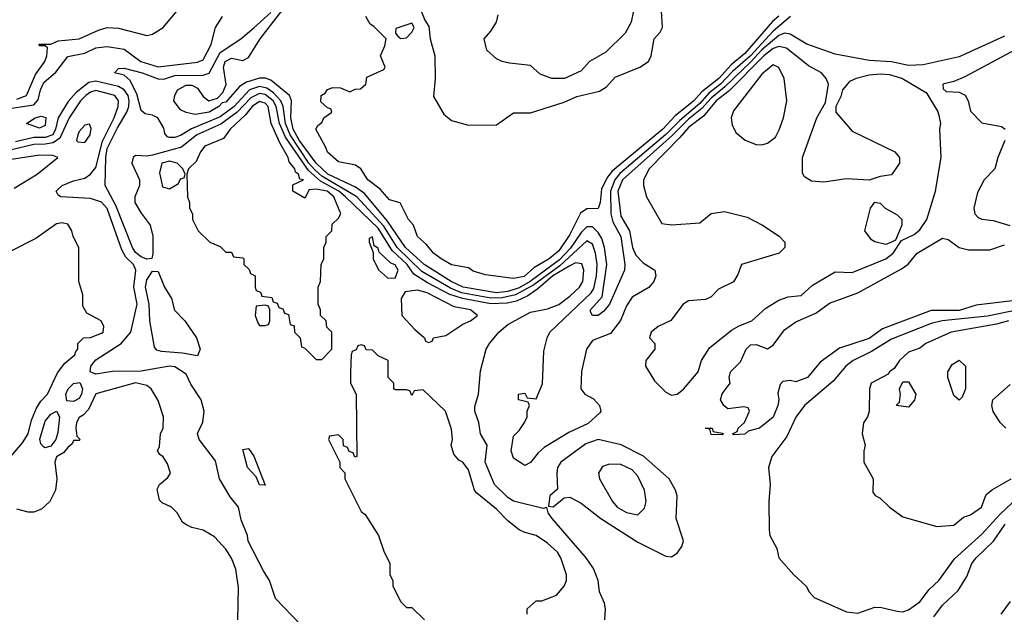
# Model space of a CAD drawing. Header units: inches. Extents: x 2380053 to 2584298, y 380219 to 546618.
# Tile 504 of 656: x 2484100 to 2487589, y 487050 to 489158. Entities that reach past the tile are written whole.
import ezdxf

# ---------------------------------------------------------------- set-up
doc = ezdxf.new("R2010")
doc.units = ezdxf.units.IN
doc.header["$MEASUREMENT"] = 0
doc.layers.add('C4488', color=7, linetype='Continuous')

msp = doc.modelspace()

# ---------------------------------------------------------------- linework, layer by layer
at = {"layer": 'C4488', "color": 2}
for points, elevation in [([(2485507.3, 489227.3), (2485536, 489156), (2485550, 489134), (2485554.8, 489090), (2485570.6, 489030), (2485572.7, 488950), (2485566.2, 488886.2), (2485603.1, 488823.1), (2485630, 488800.7), (2485690, 488784), (2485790, 488785.5), (2485850, 488828), (2485910, 488827.7), (2486030, 488865.7), (2486073.9, 488886.1), (2486155, 488904.9), (2486179.5, 488920.5), (2486210, 488954.8), (2486298, 488990), (2486328.7, 489010), (2486337.2, 489030), (2486348, 489090), (2486370, 489114), (2486378, 489130), (2486374, 489190)], 14), ([(2484039.9, 488839.9), (2484150, 488856.9), (2484165.3, 488874.7), (2484173.1, 488910), (2484184.6, 488935.4), (2484228.2, 488971.8), (2484270, 489027.4), (2484330, 489039.6), (2484370, 489058), (2484410, 489063.7), (2484470, 489054), (2484529.5, 489009.5), (2484590, 488991.6), (2484730, 489007.2), (2484750, 489016.3), (2484778.4, 489070), (2484793.2, 489130), (2484819, 489170)], 26), ([(2484090, 488876), (2484123.5, 488890), (2484155.7, 488964.3), (2484189, 489010), (2484195.3, 489030), (2484198, 489058), (2484190, 489066), (2484170, 489066), (2484168.4, 489071.6), (2484210, 489072), (2484236.5, 489083.5), (2484310, 489090.4), (2484378.5, 489121.5), (2484410, 489130.4), (2484450, 489128.8), (2484550, 489102), (2484570, 489106.8), (2484608.7, 489130), (2484663.3, 489196.7)], 30), ([(2487590, 489100.4), (2487430, 489026.9), (2487302.2, 488997.8), (2487250, 488995.6), (2487190, 489008.5), (2487110, 489013.7), (2486990, 489036.2), (2486890, 489071.6), (2486830, 489106.6), (2486810.9, 489110.9), (2486790, 489102.2), (2486730, 489051.6), (2486691.4, 489008.6), (2486599.3, 488920.7), (2486550, 488880.5), (2486516.9, 488843.1), (2486470, 488805.4), (2486412.6, 488747.4), (2486236.3, 488590), (2486220.2, 488550), (2486230, 488462), (2486260.8, 488410), (2486271.8, 488350), (2486283.4, 488323.4), (2486310, 488296.3), (2486350.5, 488270.5), (2486354.8, 488250), (2486346.8, 488230), (2486330, 488209), (2486270, 488174), (2486250, 488144), (2486228.8, 488091.2), (2486194, 488046), (2486130, 488020.9), (2486108, 487990), (2486090.7, 487910.7), (2486088, 487850), (2486102.8, 487830), (2486133.5, 487813.5), (2486154.8, 487790), (2486158.8, 487770), (2486155.5, 487764.5), (2486114, 487726), (2486045.5, 487694.5), (2485958.7, 487641.3), (2485937.3, 487622.7), (2485910, 487588), (2485890, 487578), (2485850, 487604), (2485841.2, 487630), (2485850, 487682), (2485870, 487702), (2485888.7, 487730), (2485898, 487750), (2485898, 487770), (2485906, 487790), (2485902, 487802), (2485868, 487810), (2485868, 487830), (2485890, 487834), (2485898, 487818), (2485930, 487814), (2485952.9, 487867.1), (2485957.2, 487982.8), (2485968.7, 488030), (2485979, 488050), (2486125.1, 488190), (2486134.7, 488205.3), (2486144, 488250), (2486146, 488290), (2486140.8, 488330), (2486130, 488362.9), (2486110, 488374), (2486014.4, 488285.6), (2485921.7, 488218.3), (2485857.2, 488182.8), (2485810, 488171.8), (2485770, 488170.9), (2485665.4, 488190), (2485626.4, 488206.4), (2485525.1, 488265.1), (2485437.2, 488350), (2485390, 488426.6), (2485294.6, 488530), (2485170, 488603.9), (2485146, 488626), (2485125, 488650), (2485058, 488750), (2485041.4, 488790), (2485033.3, 488850), (2485025.4, 488870), (2484999, 488899), (2484975.7, 488915.7), (2484950, 488921.7), (2484914.6, 488910), (2484859.3, 488850), (2484810, 488813.3), (2484708.3, 488771.7), (2484670, 488747.6), (2484650, 488740.5), (2484630, 488740.9), (2484622.9, 488742.9), (2484614.5, 488754.5), (2484610, 488774), (2484589.2, 488810), (2484570, 488819.6), (2484544.7, 488824.7), (2484530, 488836), (2484515, 488895), (2484490, 488943.6), (2484470, 488962), (2484435.3, 488970), (2484450, 488984.7), (2484470, 488986), (2484534, 488970), (2484590, 488948.9), (2484610, 488947.4), (2484650, 488960.6), (2484750, 488961.3), (2484770.8, 488969.2), (2484810, 489041.8), (2484882.9, 489090), (2484930, 489128.9), (2484990, 489183.9)], 22), ([(2486832.2, 489170), (2486770, 489117.5), (2486689.5, 489030), (2486625.7, 488974.3), (2486584.1, 488930), (2486542.5, 488897.5), (2486510, 488861.7), (2486439.2, 488800.8), (2486390, 488751.2), (2486227, 488613), (2486209.2, 488590.8), (2486193.2, 488550), (2486194.6, 488470), (2486201.5, 488441.5), (2486230.2, 488390), (2486244, 488290), (2486243.1, 488270), (2486190.2, 488149.8), (2486170, 488125.1), (2486149.5, 488109.5), (2486129.5, 488109.5), (2486122.9, 488122.9), (2486122.9, 488130), (2486163.9, 488176.1), (2486180.3, 488290), (2486172.9, 488350), (2486162.7, 488382.7), (2486150, 488404), (2486130, 488423.5), (2486110, 488423.5), (2486090, 488403.5), (2486051.9, 488348.1), (2486013.4, 488306.6), (2485909.3, 488230), (2485870, 488207.9), (2485830, 488195), (2485789.9, 488189.9), (2485672, 488210), (2485628.6, 488230), (2485533.5, 488290), (2485467.3, 488350), (2485403.6, 488443.6), (2485321.7, 488541.7), (2485290, 488564.5), (2485192, 488610), (2485150, 488649.9), (2485090, 488730.9), (2485068.9, 488770), (2485060.2, 488810), (2485063.5, 488870), (2485056.3, 488890), (2484990, 488944.4), (2484971.1, 488951.1), (2484950, 488951.1), (2484903.2, 488936.8), (2484879.1, 488920.9), (2484830, 488866.3), (2484817.1, 488862.9), (2484806, 488850), (2484771, 488830), (2484722, 488822), (2484689.5, 488829.5), (2484670, 488839), (2484646, 488870), (2484649.4, 488890), (2484659.3, 488910), (2484690, 488926), (2484710, 488926.4), (2484730, 488915.8), (2484750, 488886), (2484770, 488870.7), (2484800.2, 488879.8), (2484820.1, 488899.9), (2484831.5, 488928.5), (2484821.7, 488990), (2484827.4, 489010), (2484850, 489021.3), (2484890, 489013), (2484910, 489024), (2484951.6, 489090), (2485028.3, 489190)], 18), ([(2486790, 489171.1), (2486768.3, 489151.7), (2486670, 489038.5), (2486621.2, 488998.8), (2486577.1, 488950), (2486517.5, 488902.5), (2486488.9, 488870), (2486422.3, 488817.7), (2486378.6, 488770), (2486199, 488621), (2486181.5, 488598.5), (2486162.2, 488557.8), (2486157, 488510), (2486150, 488489.3), (2486110, 488487.3), (2486087.4, 488472.6), (2486050, 488397), (2486010, 488338.7), (2485975.8, 488310), (2485921.6, 488278.4), (2485888.2, 488248.2), (2485850, 488240.9), (2485750, 488253.2), (2485706.3, 488266.3), (2485690, 488278), (2485630, 488289.5), (2485594, 488310), (2485566, 488330), (2485541.2, 488361.2), (2485510, 488389), (2485495.3, 488430), (2485478, 488450), (2485448.4, 488508.4), (2485410, 488519), (2485377.2, 488557.2), (2485334, 488590), (2485309.2, 488629.2), (2485290, 488642), (2485230, 488654), (2485190, 488688.7), (2485185.2, 488705.2), (2485148.7, 488770), (2485156.4, 488783.6), (2485170, 488794), (2485178, 488810), (2485206, 488830), (2485202, 488842), (2485190, 488846), (2485167.3, 488867.3), (2485168.7, 488890), (2485182, 488898), (2485190, 488911.3), (2485210, 488918), (2485236.9, 488916.9), (2485270, 488902), (2485288.4, 488911.6), (2485307.3, 488912.7), (2485326, 488930), (2485330, 488954), (2485390, 488982), (2485395.3, 488990), (2485378, 489030), (2485394, 489066), (2485398, 489090), (2485354.6, 489134.6), (2485342, 489142), (2485326, 489170)], 14), ([(2486274.8, 489190), (2486266.8, 489150), (2486246, 489110), (2486176.8, 489043.2), (2486118.8, 489010), (2486090, 488977.2), (2486030.5, 488949.5), (2485986, 488950), (2485944.7, 488964.7), (2485910, 488995.3), (2485836, 489004), (2485809.5, 489009.5), (2485790, 489019), (2485755.3, 489050), (2485746, 489090), (2485770, 489118), (2485789, 489150), (2485795.3, 489175.3)], 14), ([(2487628.5, 489051.5), (2487450, 488956), (2487410, 488939), (2487372, 488930), (2487372.7, 488912.7), (2487383.6, 488903.6), (2487430, 488901), (2487450.7, 488890.7), (2487461, 488870), (2487470, 488834), (2487510, 488792), (2487579.6, 488779.6), (2487592, 488770)], 26), ([(2486173.2, 487030), (2486176, 487070), (2486172.7, 487090), (2486155.1, 487130), (2486149.4, 487170), (2486132.9, 487212.9), (2486107, 487250), (2485987, 487390), (2485973.2, 487410), (2485968.4, 487428.4), (2485955.3, 487424.7), (2485850, 487451.5), (2485830, 487463.6), (2485782, 487510), (2485749.7, 487590), (2485756, 487650), (2485732.7, 487690), (2485727, 487730), (2485712.7, 487770), (2485712.9, 487787.1), (2485725.2, 487830), (2485732.9, 487912.9), (2485752.7, 487990), (2485765.2, 488010), (2485798, 488050), (2485830, 488077.1), (2485910, 488121.3), (2485970, 488133.4), (2486010, 488148.8), (2486050, 488177.6), (2486083.6, 488210), (2486095.8, 488230), (2486099.7, 488270), (2486092.1, 488292.1), (2486070, 488296), (2486050, 488285.6), (2485988.7, 488250), (2485936.4, 488203.6), (2485900.6, 488179.4), (2485860.3, 488159.7), (2485827.1, 488152.9), (2485770, 488150.9), (2485669.4, 488169.4), (2485624.4, 488184.4), (2485545.3, 488225.3), (2485496.6, 488256.6), (2485472.7, 488290), (2485419.7, 488339.7), (2485370, 488419.4), (2485254.6, 488530), (2485230.3, 488550.3), (2485165.4, 488585.4), (2485123.1, 488623.1), (2485042, 488742), (2485019.9, 488790), (2485008.1, 488850), (2484997.6, 488870), (2484970, 488892.5), (2484950, 488896.3), (2484918.6, 488881.4), (2484870, 488830.6), (2484812.1, 488787.9), (2484727.4, 488750), (2484673.2, 488706.8), (2484570, 488678.4), (2484550, 488674.2), (2484510, 488676.3), (2484501.6, 488670), (2484496.9, 488650), (2484524.4, 488590), (2484524.7, 488570), (2484508.1, 488530), (2484508.2, 488510), (2484530, 488472), (2484562, 488430), (2484571.3, 488391.3), (2484572, 488328), (2484568, 488312), (2484550.6, 488309.4), (2484530, 488317.6), (2484510, 488332.6), (2484498.9, 488350), (2484439.9, 488499.9), (2484403.1, 488570), (2484404.9, 488670), (2484410, 488701.6), (2484445.7, 488774.3), (2484479.8, 488830), (2484486.2, 488850), (2484488.1, 488870), (2484483.5, 488890), (2484469.9, 488909.9), (2484450, 488921), (2484370, 488939.8), (2484344.8, 488935.2), (2484300, 488900), (2484271.4, 488868.6), (2484236, 488810), (2484227.1, 488770), (2484216.5, 488750), (2484190, 488740.2), (2484150, 488741.1), (2484085.3, 488725.3)], 26), ([(2485094.3, 487014.3), (2485006, 487106), (2484985.2, 487170), (2484963.6, 487203.6), (2484909.7, 487309.7), (2484907, 487330), (2484884.9, 487384.9), (2484875.6, 487430), (2484846.1, 487466.1), (2484807.6, 487530), (2484794.2, 487594.2), (2484736, 487670), (2484729.4, 487690.6), (2484749.1, 487730.9), (2484753.2, 487770), (2484742.7, 487810), (2484706.5, 487866.5), (2484690, 487901.2), (2484650, 487927), (2484630, 487929.6), (2484530, 487911.7), (2484428.8, 487911.2), (2484370, 487901.6), (2484349.5, 487909.5), (2484352.3, 487930), (2484370, 487952.2), (2484458.7, 488010), (2484493.3, 488050), (2484516, 488150), (2484504, 488210), (2484511.1, 488270), (2484502.4, 488290), (2484476.3, 488316.3), (2484461.8, 488341.8), (2484410, 488489), (2484390, 488511.8), (2484350, 488524), (2484246, 488530), (2484236.4, 488536.4), (2484228.7, 488550), (2484250, 488570.7), (2484290, 488586.8), (2484330, 488596), (2484350, 488610.8), (2484370, 488634), (2484392.9, 488727.1), (2484434.2, 488810), (2484448.6, 488850), (2484449.7, 488870), (2484436.3, 488890), (2484370, 488907.2), (2484350, 488901.1), (2484334, 488890), (2484315, 488870), (2484275.3, 488810), (2484241.3, 488738.7), (2484218.2, 488721.8), (2484190, 488716.4), (2484150, 488716.1), (2484070, 488697.2)], 30), ([(2487591, 488730), (2487566.8, 488670), (2487556, 488630), (2487518, 488590), (2487494.4, 488545.6), (2487481, 488490), (2487484.7, 488470), (2487496.9, 488456.9), (2487510, 488451.3), (2487550, 488446.8), (2487608.8, 488428.8)], 26), ([(2484079.6, 488560.4), (2484161.2, 488610), (2484235.3, 488670), (2484217, 488677), (2484170, 488677.6), (2484070, 488663)], 34), ([(2484068.7, 487610), (2484110, 487658), (2484129.2, 487690), (2484141.7, 487738.3), (2484159.6, 487780.4), (2484174.7, 487805.3), (2484198, 487830), (2484233.8, 487906.2), (2484260.1, 487939.9), (2484295.3, 487970), (2484298, 487982), (2484306, 487990), (2484306, 488010), (2484326, 488030), (2484350, 488032), (2484390, 488046.8), (2484395.3, 488050), (2484398, 488070), (2484388, 488090), (2484338, 488118), (2484323.1, 488143.1), (2484323.1, 488183.1), (2484309, 488230), (2484308.7, 488350), (2484289.3, 488389.3), (2484284, 488410), (2484270, 488432.7), (2484250, 488438), (2484230, 488434.5), (2484157.1, 488382.9), (2484070, 488339.3)], 34), ([(2487667.4, 488167.4), (2487490, 488146.6), (2487430, 488127.1), (2487330, 488126.9), (2487157.5, 488062.5), (2487110, 488028.4), (2487005.8, 487994.2), (2486936.3, 487943.7), (2486891.3, 487890), (2486850, 487874), (2486830, 487879), (2486804, 487876), (2486794.8, 487865.2), (2486786.4, 487833.6), (2486790.5, 487810.5), (2486787.3, 487790), (2486770, 487749), (2486722, 487710), (2486681, 487699), (2486670, 487688.7), (2486630, 487686), (2486626, 487690), (2486642, 487698), (2486646, 487710), (2486668, 487730), (2486686, 487770), (2486682, 487782), (2486666, 487786), (2486610, 487779), (2486595.3, 487790), (2486584, 487810), (2486590, 487832), (2486618, 487870), (2486614, 487890), (2486619, 487910), (2486654.8, 487945.2), (2486674, 487990), (2486690, 488006), (2486710, 488006.8), (2486750, 487991), (2486770, 488004.7), (2486810, 488058.8), (2486850, 488086.8), (2486921.7, 488118.3), (2486970, 488152.7), (2487070, 488190.4), (2487224.7, 488275.2), (2487248.4, 488291.5), (2487280.9, 488330), (2487370, 488384), (2487390, 488378.8), (2487430, 488350.4), (2487462, 488342), (2487537.7, 488342.3), (2487590, 488359.5)], 22), ([(2487650, 488131.9), (2487530, 488107.6), (2487369.4, 488090.6), (2487330, 488080.9), (2487190, 488025.4), (2487118.6, 487981.4), (2487054, 487950), (2487028.2, 487930), (2486983.2, 487876.8), (2486880.7, 487790), (2486850, 487749), (2486819, 487681), (2486766, 487610), (2486753.4, 487570), (2486759.1, 487510), (2486754.8, 487450), (2486756, 487350), (2486758.8, 487330), (2486783.4, 487283.4), (2486790.7, 487250), (2486844, 487190), (2486887.3, 487150), (2486897.3, 487130), (2486916, 487110), (2487030, 487059.1), (2487070, 487054), (2487130, 487075.5), (2487154.4, 487074.4), (2487210, 487060.7), (2487230, 487059.1), (2487250, 487065.5), (2487290, 487094), (2487322.6, 487137.4), (2487357, 487170), (2487413, 487247), (2487510, 487334), (2487574.4, 487405.6), (2487636.6, 487463.4)], 26), ([(2487604.7, 488090), (2487561.6, 488078.4), (2487401, 488050), (2487311.3, 488010), (2487290, 487993.2), (2487250, 487979), (2487218, 487950), (2487198.8, 487921.2), (2487182, 487910), (2487178, 487902), (2487118, 487870), (2487111.3, 487850), (2487111, 487770), (2487104.7, 487750), (2487090.9, 487729.1), (2487086, 487690), (2487096, 487650), (2487091.1, 487628.9), (2487091, 487590), (2487124.7, 487530), (2487123.6, 487483.6), (2487131.6, 487471.6), (2487150, 487462), (2487182, 487430), (2487230, 487396), (2487350, 487361), (2487410, 487366), (2487445.2, 487394.8), (2487470, 487402.8), (2487509, 487430), (2487525.6, 487474.4), (2487547.3, 487492.7), (2487614, 487530)], 30), ([(2485898, 487050), (2485898, 487070), (2485930, 487098), (2485950, 487098), (2486002, 487118), (2486029, 487150), (2486037.2, 487170), (2486037.2, 487190), (2486018, 487250), (2486005.2, 487270), (2485970, 487302.7), (2485930, 487329.2), (2485890, 487339.5), (2485870, 487349.4), (2485830, 487382), (2485790, 487422.9), (2485719.7, 487479.7), (2485712, 487490), (2485690, 487562), (2485670, 487589), (2485656, 487596), (2485638, 487618), (2485628.7, 487650), (2485633.2, 487670), (2485630, 487706), (2485608.7, 487770), (2485530, 487846), (2485498, 487842), (2485490, 487826), (2485482, 487842), (2485470, 487846), (2485430, 487846), (2485426, 487850), (2485426, 487870), (2485406, 487890), (2485406, 487950), (2485370, 487966), (2485350, 487986), (2485327.3, 487987.3), (2485322, 488002), (2485310, 488006), (2485298, 488002), (2485292.7, 487987.3), (2485278, 487982), (2485274, 487970), (2485272, 487910), (2485272, 487870), (2485292, 487830), (2485294, 487610), (2485287.3, 487607.3), (2485282, 487622), (2485267.3, 487627.3), (2485262, 487642), (2485247.3, 487647.3), (2485246, 487670), (2485230, 487686), (2485198, 487682), (2485194, 487670), (2485234, 487590), (2485234, 487570), (2485251.6, 487551.6), (2485252, 487530), (2485310, 487414), (2485323.6, 487403.6), (2485371.3, 487330), (2485390, 487274), (2485411.3, 487230), (2485412, 487190), (2485422, 487170), (2485422, 487150), (2485450, 487094), (2485470, 487074), (2485490, 487074), (2485534, 487030)], 30), ([(2484873.2, 487030), (2484874.8, 487145.2), (2484865.1, 487210), (2484850, 487249), (2484830, 487281.2), (2484790, 487325.2), (2484750, 487348.7), (2484710, 487358), (2484688.4, 487368.4), (2484676.4, 487376.4), (2484658, 487410), (2484638, 487430), (2484604.7, 487444.7), (2484594.6, 487454.6), (2484586.3, 487493.7), (2484595.3, 487510), (2484624.7, 487535.3), (2484634, 487550), (2484623.1, 487583.1), (2484608.4, 487608.4), (2484596.4, 487616.4), (2484588, 487630), (2484594.6, 487645.4), (2484599, 487690), (2484608.7, 487710), (2484609, 487750), (2484590, 487808), (2484565.2, 487850), (2484550, 487860.9), (2484510, 487870.9), (2484370, 487832), (2484343.4, 487776.6), (2484324.5, 487755.5), (2484310, 487748), (2484301, 487730), (2484298, 487710), (2484302, 487682), (2484314, 487670), (2484310, 487666), (2484290, 487666), (2484286, 487654), (2484270, 487642), (2484256.3, 487623.7), (2484230, 487608.7), (2484223.8, 487590), (2484231.3, 487530), (2484226.8, 487490), (2484206, 487450), (2484177.1, 487422.9), (2484150, 487412.7), (2484130, 487412), (2484090, 487422.9)], 34), ([(2487595.3, 487710), (2487575.3, 487730), (2487549.4, 487769.4), (2487545.2, 487790), (2487548.7, 487810), (2487610, 487864.7)], 30), ([(2487339.1, 487040.9), (2487370, 487082.8), (2487425.4, 487134.6), (2487456.5, 487183.5), (2487474.5, 487230), (2487490, 487250.4), (2487551, 487309), (2487592.6, 487370)], 22), ([(2487610, 487095.1), (2487577, 487050)], 22)]:
    msp.add_lwpolyline(points, dxfattribs=dict(at, elevation=elevation))
for points, elevation in [([(2485490, 489146), (2485432.7, 489127.3), (2485432, 489110), (2485439.6, 489099.6), (2485450, 489092), (2485470, 489094), (2485490, 489114), (2485498, 489130)], 14), ([(2486790, 489063.1), (2486770, 489055.7), (2486737.5, 489030), (2486614.3, 488905.7), (2486567.8, 488870), (2486523.7, 488816.3), (2486470, 488776.5), (2486439.7, 488740.3), (2486330.7, 488630), (2486311, 488590), (2486311, 488570), (2486321, 488530), (2486376, 488436), (2486410, 488431), (2486510, 488438), (2486550, 488471.3), (2486598, 488478), (2486678, 488458), (2486732, 488430), (2486790.9, 488390.9), (2486812, 488370), (2486812, 488350), (2486792, 488330), (2486658, 488290), (2486645.4, 488254.6), (2486630, 488228.7), (2486576.9, 488203.1), (2486550, 488175.3), (2486530, 488166), (2486470, 488161.2), (2486451.3, 488150), (2486407.7, 488092.3), (2486362, 488070), (2486338, 488050), (2486331.3, 488030), (2486351.3, 488010), (2486351, 487990), (2486318.8, 487950), (2486317.3, 487930), (2486350, 487878), (2486390, 487838), (2486410, 487827.3), (2486430, 487831), (2486452.1, 487847.9), (2486504, 487910), (2486516, 487950), (2486545.1, 487994.9), (2486623, 488057), (2486650, 488073), (2486694, 488090), (2486744.4, 488135.6), (2486790, 488163.8), (2486823.9, 488176.1), (2486870, 488180.5), (2486910, 488217.3), (2486990, 488264), (2487050, 488262), (2487169.2, 488310), (2487195.1, 488330), (2487225.2, 488374.8), (2487270, 488396.3), (2487290, 488413.4), (2487314.7, 488450), (2487346, 488550), (2487366, 488670), (2487361.2, 488770), (2487364, 488790), (2487358, 488818), (2487353.6, 488833.6), (2487316.5, 488896.5), (2487226, 488950), (2487183.3, 488963.3), (2487150, 488965.7), (2487110, 488961.3), (2487064.7, 488950), (2487041.3, 488938.7), (2487016, 488910), (2487010, 488886), (2486992, 488850), (2486992, 488830), (2487050, 488762.8), (2487202, 488690), (2487218, 488670), (2487218, 488650), (2487190, 488608), (2487150, 488602), (2487110, 488589), (2487030, 488594.5), (2486950, 488582.7), (2486905.6, 488585.6), (2486881.2, 488601.2), (2486873.6, 488613.6), (2486874.5, 488670), (2486925.2, 488810), (2486955.3, 488864.7), (2486966, 488930), (2486958, 488950), (2486941.2, 488970), (2486894.9, 488994.9), (2486817.5, 489057.5)], 26), ([(2486770, 488998), (2486730, 488965.2), (2486630, 488835.3), (2486621, 488810), (2486625.4, 488785.4), (2486638, 488758), (2486671.1, 488731.1), (2486710, 488716), (2486730, 488714.8), (2486750, 488720.7), (2486778, 488742), (2486791.7, 488768.3), (2486807, 488810), (2486818.4, 488870), (2486809.2, 488950), (2486790, 488988.7)], 30), ([(2484950, 488867.8), (2484923.2, 488850), (2484899.4, 488820.6), (2484846, 488770), (2484822.5, 488737.5), (2484756, 488710), (2484740.7, 488690), (2484724.5, 488655.5), (2484698, 488630), (2484692, 488610), (2484694, 488530), (2484702, 488510), (2484702, 488490), (2484712, 488470), (2484712, 488450), (2484732, 488410), (2484774, 488370), (2484810, 488354), (2484830, 488334), (2484850, 488334), (2484858, 488318), (2484890, 488314), (2484894, 488310), (2484894, 488290), (2484912.7, 488272.7), (2484918, 488258), (2484934, 488250), (2484934, 488210), (2484938, 488198), (2484952.7, 488192.7), (2484958, 488178), (2484992.7, 488172.7), (2484998, 488158), (2485012.7, 488152.7), (2485018, 488138), (2485032.7, 488132.7), (2485038, 488118), (2485052.7, 488112.7), (2485058, 488078), (2485072.7, 488072.7), (2485074, 488050), (2485094, 488030), (2485098, 487998), (2485110, 487994), (2485150, 487954), (2485170, 487954), (2485206, 487990), (2485206, 488050), (2485188.4, 488068.4), (2485186, 488090), (2485166, 488110), (2485166, 488130), (2485158, 488150), (2485158, 488210), (2485166, 488230), (2485168, 488290), (2485178, 488310), (2485178, 488350), (2485186, 488370), (2485186, 488390), (2485206, 488410), (2485207.3, 488432.7), (2485230, 488454), (2485238, 488470), (2485213.3, 488530), (2485189.2, 488550), (2485150, 488557.6), (2485125.4, 488554.6), (2485110, 488526), (2485068, 488550), (2485067.3, 488572.7), (2485106, 488590), (2485092.9, 488592.9), (2485088, 488610), (2485077.2, 488617.2), (2485074.5, 488630), (2485054.7, 488654.7), (2485051.1, 488670), (2485021.4, 488721.4), (2484991.4, 488790), (2484980.7, 488850), (2484970, 488862.4)], 30), ([(2484170, 488774), (2484124, 488790), (2484154, 488810), (2484175.8, 488815.8), (2484191.8, 488811.8), (2484190, 488782.7)], 22), ([(2484347.3, 488787.3), (2484330, 488784), (2484310, 488762), (2484305.5, 488750), (2484301, 488730), (2484305.2, 488725.2), (2484330, 488722.8), (2484349, 488750), (2484352.5, 488772.5)], 34), ([(2484630, 488656.8), (2484603.1, 488650), (2484594.9, 488614.9), (2484605.4, 488565.4), (2484630, 488558), (2484662, 488578), (2484670, 488594), (2484682, 488598), (2484686, 488610), (2484678, 488630), (2484657.2, 488650)], 30), ([(2487170, 488361.6), (2487130.9, 488370.9), (2487118.3, 488378.3), (2487095.1, 488410), (2487115.1, 488490), (2487130, 488510.8), (2487150, 488507.3), (2487167.3, 488490), (2487210, 488466), (2487226, 488450), (2487226, 488430), (2487204, 488376), (2487190, 488369)], 26), ([(2485350, 488388), (2485338, 488382), (2485338, 488370), (2485352.7, 488332.7), (2485352, 488310), (2485371.3, 488271.3), (2485403.6, 488243.6), (2485430, 488242), (2485440.9, 488270), (2485430, 488289), (2485415.2, 488295.2), (2485373.8, 488333.8), (2485370, 488348), (2485356.4, 488356.4)], 30), ([(2484730, 487966), (2484676.2, 487976.2), (2484601.7, 487981.7), (2484586, 487986), (2484577, 487997), (2484560.5, 488090), (2484558.5, 488150), (2484545.8, 488210), (2484550, 488236.3), (2484570, 488266.8), (2484590, 488266), (2484613, 488210), (2484637.1, 488170), (2484648.5, 488128.5), (2484685.5, 488090), (2484726.4, 488030), (2484739.3, 487990)], 26), ([(2485510, 488199.5), (2485466.4, 488193.6), (2485452, 488170), (2485454, 488110), (2485499.6, 488059.6), (2485534, 488030), (2485538, 488018), (2485550, 488014), (2485562, 488018), (2485566, 488030), (2485610, 488038), (2485670, 488078.8), (2485698, 488090), (2485722, 488110), (2485698, 488130), (2485639.6, 488139.6), (2485544, 488190)], 30), ([(2484970, 488146), (2484938, 488142), (2484934, 488110), (2484943.6, 488083.6), (2484950, 488074), (2484970, 488074), (2484982, 488078), (2484986, 488090), (2484986, 488130), (2484982, 488142)], 30), ([(2487430, 487808.7), (2487410, 487826), (2487388.7, 487890), (2487388.7, 487910), (2487404.7, 487935.3), (2487430, 487951.3), (2487452, 487930), (2487451.3, 487850), (2487439.6, 487820.4)], 30), ([(2484290, 487804.2), (2484267, 487807), (2484263.5, 487830), (2484271.5, 487850), (2484290, 487868.5), (2484312.4, 487872.4), (2484321.7, 487850), (2484319.1, 487830), (2484310, 487815.1)], 30), ([(2487250, 487784), (2487206, 487790), (2487218, 487802), (2487222, 487830), (2487218, 487850), (2487230, 487874), (2487250, 487874), (2487276, 487830), (2487270.7, 487809.3)], 30), ([(2484190, 487640.4), (2484183.6, 487643.6), (2484174.3, 487654.3), (2484171, 487671), (2484190, 487734.4), (2484210, 487759.5), (2484230, 487770.4), (2484240.3, 487750), (2484234.4, 487694.4), (2484228.1, 487670), (2484210, 487645.6)], 30), ([(2486590, 487686), (2486550, 487688), (2486546, 487706), (2486528.7, 487710), (2486554, 487710), (2486558, 487698), (2486590, 487692), (2486594, 487690)], 22), ([(2486150, 487669.7), (2486105.9, 487654.1), (2486017.3, 487590), (2486005.5, 487570), (2486003, 487550), (2486006, 487494), (2485978.8, 487470), (2485974, 487434), (2485990, 487431.3), (2486030, 487462.8), (2486050, 487465.5), (2486090, 487444.4), (2486159.1, 487390), (2486290, 487306), (2486390, 487256.3), (2486410, 487254), (2486430, 487267.3), (2486446, 487290), (2486452, 487310), (2486426.6, 487390), (2486429.4, 487470), (2486423.7, 487490), (2486401.2, 487530), (2486311.1, 487611.1), (2486231, 487651)], 26), ([(2484970, 487508), (2484950, 487508.7), (2484938, 487538), (2484906.6, 487570), (2484890, 487634), (2484910, 487638), (2484930, 487611.3)], 26), ([(2486190, 487582.7), (2486165.8, 487574.2), (2486150.8, 487550), (2486154.8, 487530), (2486200.5, 487450), (2486217.3, 487430), (2486250, 487410.5), (2486290, 487402.8), (2486313.6, 487426.4), (2486319.5, 487450), (2486313.6, 487490), (2486290, 487539.3), (2486270, 487562), (2486230, 487580.7)], 30)]:
    msp.add_lwpolyline(points, close=True, dxfattribs=dict(at, elevation=elevation))

doc.saveas('drawing.dxf')
